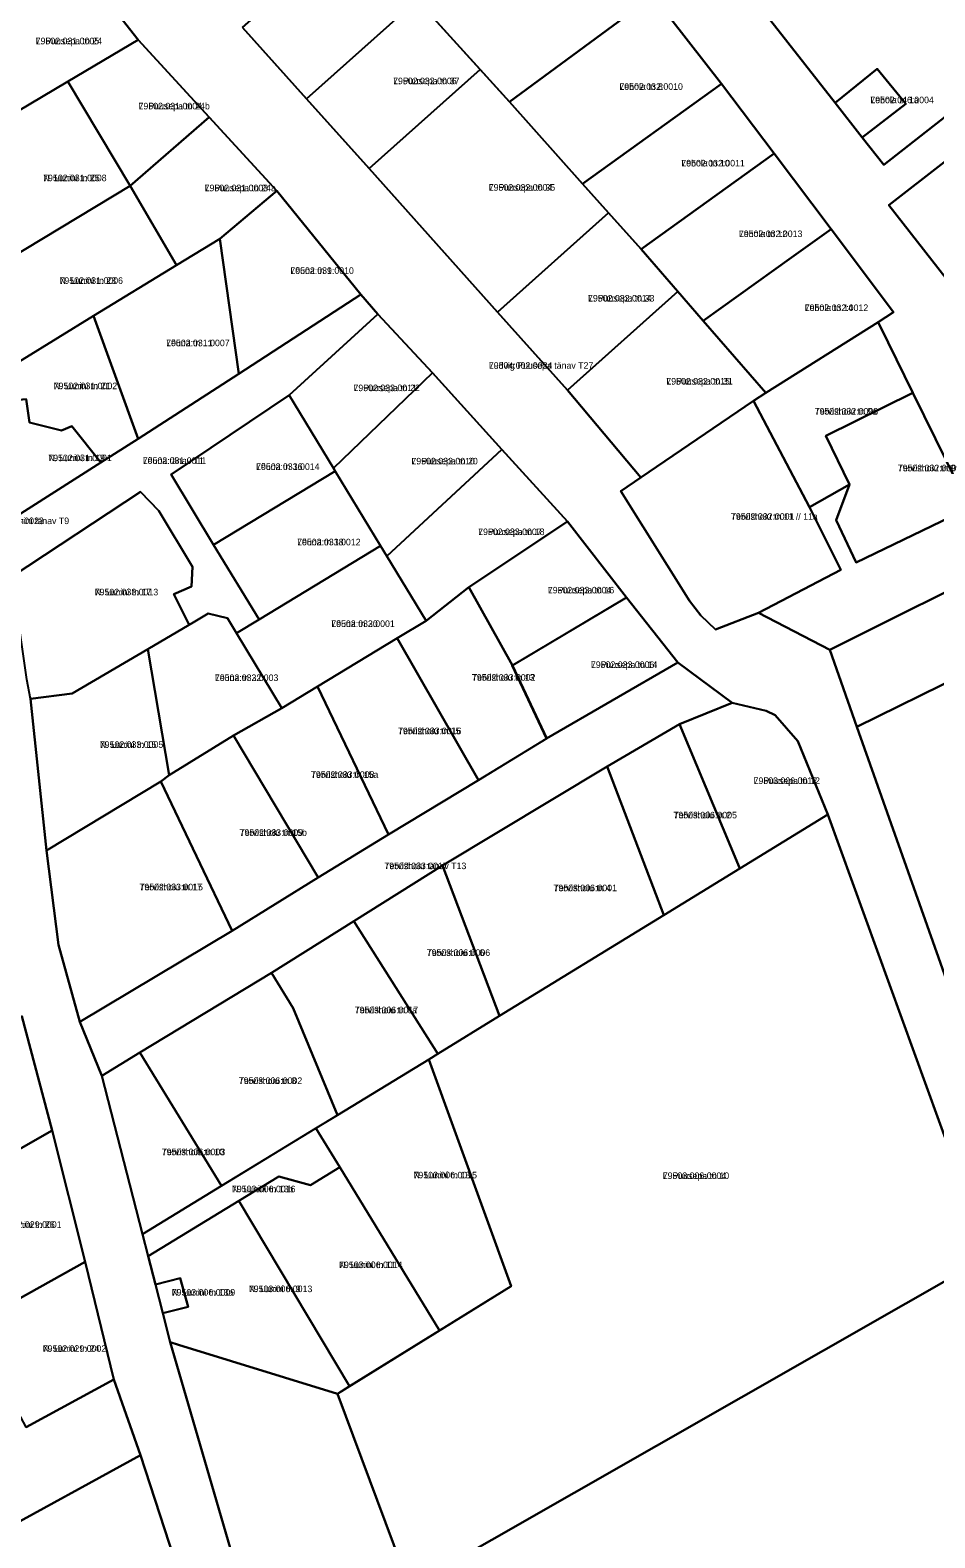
# Model space of a CAD drawing. Extents: x 643847 to 663718, y 6468443 to 6482775.
# Drawn here: x 657734.3 to 657941, y 6473314.7 to 6473659.2 of the extents above; entities that cross this region are included whole.
import ezdxf

# ---------------------------------------------------------------- set-up
doc = ezdxf.new("R2010")
doc.units = 0
for name, color, linetype in [('L_AADRESS', 7, 'Continuous'), ('PIIR', 7, 'Continuous'), ('TUNNUS', 7, 'Continuous')]:
    doc.layers.add(name, color=color, linetype=linetype)

msp = doc.modelspace()

# ---------------------------------------------------------------- linework, layer by layer
at = {"layer": 'PIIR'}
for points in [[(657824.76, 6473761.87), (657833.45, 6473769.94), (657847.48, 6473769.85), (657855.47, 6473777.13), (657850.06, 6473783.02), (657840.63, 6473793.2), (657857.23, 6473808.46), (657986.08, 6473672.98), (657950.76, 6473645.28), (657929.3, 6473628.46), (657924.38, 6473634.72), (657934.31, 6473642.44), (657927.8, 6473650.39), (657918.16, 6473642.66)], [(657943.57, 6473602.53), (657969.74, 6473560.32), (657948.91, 6473550.11), (657935.94, 6473576.4), (657930.29, 6473587.88), (657927.99, 6473592.54), (657931.54, 6473594.78), (657917.25, 6473613.75), (657904.22, 6473631.07), (657892.24, 6473646.98), (657876.6, 6473667.08), (657855.37, 6473694.39), (657834.69, 6473720.97), (657821.19, 6473738.32), (657804.49, 6473759.77), (657816.74, 6473771.25), (657824.76, 6473761.87), (657918.16, 6473642.66), (657924.38, 6473634.72), (657929.3, 6473628.46), (657950.76, 6473645.28), (657955.7, 6473638.93), (657930.45, 6473619.22)], [(657876.6, 6473667.08), (657843.75, 6473642.86), (657822.69, 6473666.18), (657820.25, 6473668.91), (657855.37, 6473694.39)], [(657782.8, 6473659.87), (657808.22, 6473682.34), (657820.25, 6473668.91), (657822.69, 6473666.18), (657797.4, 6473643.56)], [(657758.97, 6473657.03), (657742.88, 6473647.49), (657717.04, 6473632.17), (657712.85, 6473663.28), (657741.05, 6473679.86)], [(657797.4, 6473643.56), (657822.69, 6473666.18), (657837.05, 6473650.28), (657811.69, 6473627.61)], [(657892.24, 6473646.98), (657860.5, 6473624.12), (657843.75, 6473642.86), (657876.6, 6473667.08)], [(657775.2, 6473639.35), (657757.09, 6473623.64), (657742.88, 6473647.49), (657758.97, 6473657.03)], [(657717.04, 6473632.17), (657742.88, 6473647.49), (657757.09, 6473623.64), (657721.13, 6473601.97)], [(657811.69, 6473627.61), (657837.05, 6473650.28), (657843.75, 6473642.86), (657860.5, 6473624.12), (657866.41, 6473617.51), (657841.04, 6473594.83)], [(657918.16, 6473642.66), (657927.8, 6473650.39), (657934.31, 6473642.44), (657924.38, 6473634.72)], [(657904.22, 6473631.07), (657873.84, 6473609.21), (657866.41, 6473617.51), (657860.5, 6473624.12), (657892.24, 6473646.98)], [(657790.61, 6473622.55), (657777.64, 6473611.55), (657767.73, 6473605.52), (657757.09, 6473623.64), (657775.2, 6473639.35)], [(657943.57, 6473602.53), (657930.45, 6473619.22), (657955.7, 6473638.93), (657968.62, 6473622), (657969.38, 6473618.79)], [(657917.25, 6473613.75), (657908.25, 6473607.31), (657888.06, 6473592.84), (657873.84, 6473609.21), (657904.22, 6473631.07)], [(657721.13, 6473601.97), (657757.09, 6473623.64), (657767.73, 6473605.52), (657748.78, 6473594), (657724.25, 6473578.9)], [(657809.82, 6473598.83), (657781.92, 6473580.75), (657777.64, 6473611.55), (657790.61, 6473622.55)], [(657841.04, 6473594.83), (657866.41, 6473617.51), (657873.84, 6473609.21), (657882.27, 6473599.51), (657857.05, 6473576.96)], [(657931.54, 6473594.78), (657927.99, 6473592.54), (657902.38, 6473576.37), (657888.06, 6473592.84), (657908.25, 6473607.31), (657917.25, 6473613.75)], [(657748.78, 6473594), (657767.73, 6473605.52), (657777.64, 6473611.55), (657781.92, 6473580.75), (657758.97, 6473565.83)], [(658049.61, 6473598.71), (658064.3, 6473605.42), (658068.41, 6473595.34), (658060.38, 6473590.18), (658049.35, 6473584.33), (658022.64, 6473571.56), (658007.87, 6473564.39), (657983.27, 6473551.34), (657958.81, 6473538.53), (657916.94, 6473517.63), (657900.65, 6473526.13), (657919.5, 6473535.93), (657912.34, 6473550.27), (657921.44, 6473555.4), (657918.41, 6473547.31), (657923, 6473537.62), (657948.91, 6473550.11), (657969.74, 6473560.32), (658004.42, 6473576.84)], [(657857.05, 6473576.96), (657882.27, 6473599.51), (657888.06, 6473592.84), (657902.38, 6473576.37), (657899.51, 6473574.55), (657873.82, 6473557.03)], [(657781.92, 6473580.75), (657809.82, 6473598.83), (657813.71, 6473594.32), (657793.47, 6473575.85), (657766.46, 6473557.74), (657776.19, 6473541.66), (657786.56, 6473524.56), (657781.42, 6473521.44), (657779.35, 6473524.87), (657774.97, 6473525.94), (657771.52, 6473523.91), (657770.64, 6473523.4), (657767.09, 6473530.39), (657771.16, 6473532.13), (657771.34, 6473536.63), (657763.7, 6473549.4), (657759.49, 6473553.75), (657730.2, 6473534.43), (657728.58, 6473546.55), (657750.45, 6473560.43), (657758.97, 6473565.83)], [(657724.25, 6473578.9), (657748.78, 6473594), (657758.97, 6473565.83), (657750.45, 6473560.43), (657743.83, 6473568.79), (657741.46, 6473567.77), (657734.15, 6473569.61), (657733.4, 6473574.96), (657724.88, 6473574.15)], [(657826.16, 6473580.94), (657803.57, 6473559.19), (657793.47, 6473575.85), (657813.71, 6473594.32)], [(657912.34, 6473550.27), (657902.59, 6473568.72), (657899.51, 6473574.55), (657902.38, 6473576.37), (657927.99, 6473592.54), (657930.29, 6473587.88), (657935.94, 6473576.4), (657916.05, 6473566.57), (657921.44, 6473555.4)], [(657842.02, 6473563.44), (657815.75, 6473539.09), (657814.35, 6473541.4), (657803.99, 6473558.5), (657803.57, 6473559.19), (657826.16, 6473580.94)], [(657724.88, 6473574.15), (657733.4, 6473574.96), (657734.15, 6473569.61), (657741.46, 6473567.77), (657743.83, 6473568.79), (657750.45, 6473560.43), (657728.58, 6473546.55)], [(657793.47, 6473575.85), (657803.57, 6473559.19), (657803.99, 6473558.5), (657776.19, 6473541.66), (657766.46, 6473557.74)], [(657923, 6473537.62), (657918.41, 6473547.31), (657921.44, 6473555.4), (657916.05, 6473566.57), (657935.94, 6473576.4), (657948.91, 6473550.11)], [(657900.65, 6473526.13), (657890.88, 6473522.33), (657887.52, 6473525.53), (657884.91, 6473528.84), (657869.25, 6473553.91), (657873.82, 6473557.03), (657899.51, 6473574.55), (657902.59, 6473568.72), (657912.34, 6473550.27), (657919.5, 6473535.93)], [(657857.07, 6473547.01), (657834.52, 6473531.96), (657824.72, 6473524.29), (657815.75, 6473539.09), (657842.02, 6473563.44)], [(657776.19, 6473541.66), (657803.99, 6473558.5), (657814.35, 6473541.4), (657786.56, 6473524.56)], [(657734.37, 6473506.45), (657733.54, 6473510.87), (657730.2, 6473534.43), (657759.49, 6473553.75), (657763.7, 6473549.4), (657771.34, 6473536.63), (657771.16, 6473532.13), (657767.09, 6473530.39), (657770.64, 6473523.4), (657761.18, 6473517.83), (657743.89, 6473507.66)], [(657870.5, 6473529.63), (657844.44, 6473514.08), (657834.52, 6473531.96), (657857.07, 6473547.01)], [(657786.56, 6473524.56), (657814.35, 6473541.4), (657815.75, 6473539.09), (657824.72, 6473524.29), (657818.13, 6473520.3), (657799.91, 6473509.26), (657791.79, 6473504.34), (657781.42, 6473521.44)], [(657916.94, 6473517.63), (657958.81, 6473538.53), (657969.49, 6473522.91), (657947.29, 6473511.95), (657923.15, 6473500.04)], [(657836.71, 6473487.84), (657818.13, 6473520.3), (657824.72, 6473524.29), (657834.52, 6473531.96), (657844.44, 6473514.08), (657852.28, 6473497.42)], [(657870.5, 6473529.63), (657882.24, 6473514.76), (657852.27, 6473497.4), (657844.43, 6473514.06)], [(657774.97, 6473525.94), (657779.35, 6473524.87), (657781.42, 6473521.44), (657791.79, 6473504.34), (657780.76, 6473498.11), (657766.01, 6473488.98), (657761.18, 6473517.83), (657771.52, 6473523.91)], [(657836.71, 6473487.84), (657816.11, 6473475.46), (657799.91, 6473509.26), (657818.13, 6473520.3)], [(657734.37, 6473506.45), (657743.89, 6473507.66), (657761.18, 6473517.83), (657766.01, 6473488.98), (657764.15, 6473487.59), (657738.05, 6473471.78)], [(657852.27, 6473497.4), (657882.24, 6473514.76), (657894.69, 6473505.54), (657882.6, 6473500.67), (657866.08, 6473491.01), (657828.5, 6473468.39), (657808.26, 6473455.69), (657789.44, 6473443.87), (657759.37, 6473425.62), (657750.65, 6473420.33), (657745.63, 6473432.62), (657780.46, 6473453.45), (657800.1, 6473465.63), (657816.11, 6473475.46), (657836.71, 6473487.84)], [(657946.56, 6473433.82), (657923.15, 6473500.04), (657947.29, 6473511.95), (657970.37, 6473473.83), (657968.23, 6473472.79), (657965.58, 6473471.49), (657963.19, 6473470.33), (657960.78, 6473469.16), (657958.91, 6473468.25), (657956.66, 6473467.16), (657960.45, 6473460.19), (657968.65, 6473445.15)], [(657800.1, 6473465.63), (657780.76, 6473498.11), (657791.79, 6473504.34), (657799.91, 6473509.26), (657816.11, 6473475.46)], [(657894.69, 6473505.54), (657902.4, 6473503.7), (657904.48, 6473502.73), (657909.66, 6473496.81), (657916.49, 6473480.03), (657896.42, 6473467.71), (657882.6, 6473500.67)], [(657882.6, 6473500.67), (657896.42, 6473467.71), (657879.03, 6473457.04), (657866.08, 6473491.01)], [(657780.46, 6473453.45), (657764.15, 6473487.59), (657766.01, 6473488.98), (657780.76, 6473498.11), (657800.1, 6473465.63)], [(657879.03, 6473457.04), (657841.48, 6473433.99), (657828.5, 6473468.39), (657866.08, 6473491.01)], [(657780.46, 6473453.45), (657745.63, 6473432.62), (657740.72, 6473450.21), (657738.05, 6473471.78), (657764.15, 6473487.59)], [(657953.14, 6473379.03), (657820.92, 6473303.52), (657804.46, 6473347.68), (657844.14, 6473372.26), (657825.34, 6473424.08), (657827.38, 6473425.33), (657841.48, 6473433.99), (657879.03, 6473457.04), (657896.42, 6473467.71), (657916.49, 6473480.03)], [(657828.5, 6473468.39), (657841.48, 6473433.99), (657827.38, 6473425.33), (657808.26, 6473455.69)], [(657789.44, 6473443.87), (657808.26, 6473455.69), (657827.38, 6473425.33), (657825.34, 6473424.08), (657804.49, 6473411.35), (657794.37, 6473435.75)], [(657789.44, 6473443.87), (657794.37, 6473435.75), (657804.49, 6473411.35), (657778.02, 6473395.2), (657759.37, 6473425.62)], [(657739.34, 6473407.79), (657706.96, 6473389.4), (657696.97, 6473408.09), (657694.18, 6473413.29), (657732.39, 6473433.94)], [(657759.37, 6473425.62), (657778.02, 6473395.2), (657759.93, 6473384.16), (657750.65, 6473420.33)], [(657799.57, 6473408.35), (657804.49, 6473411.35), (657825.34, 6473424.08), (657844.14, 6473372.26), (657827.76, 6473362.12), (657805, 6473399.43)], [(657746.85, 6473377.82), (657720.89, 6473363.35), (657708.76, 6473386.05), (657706.96, 6473389.4), (657739.34, 6473407.79)], [(657759.93, 6473384.16), (657778.02, 6473395.2), (657799.57, 6473408.35), (657805, 6473399.43), (657798.31, 6473395.34), (657791.1, 6473397.32), (657781.94, 6473391.72), (657761.23, 6473379.08)], [(657781.94, 6473391.72), (657791.1, 6473397.32), (657798.31, 6473395.34), (657805, 6473399.43), (657827.76, 6473362.12), (657807.26, 6473349.4)], [(657761.23, 6473379.08), (657781.94, 6473391.72), (657807.26, 6473349.4), (657804.46, 6473347.68), (657768.2, 6473358.87), (657766.25, 6473359.47), (657764.57, 6473366.06), (657770.37, 6473367.55), (657768.53, 6473374.09), (657762.88, 6473372.64)], [(657766.25, 6473359.47), (657768.2, 6473358.87), (657804.46, 6473347.68), (657820.92, 6473303.52), (657953.14, 6473379.03), (657997.99, 6473254.03), (657918.5, 6473209.29), (657902.36, 6473194.46), (657829.27, 6473158.28), (657789, 6473281.37)], [(657753.42, 6473350.92), (657733.39, 6473340.05), (657720.89, 6473363.35), (657746.85, 6473377.82)], [(657762.88, 6473372.64), (657768.53, 6473374.09), (657770.37, 6473367.55), (657764.57, 6473366.06)], [(657721.68, 6473312.46), (657725.51, 6473315.07), (657759.5, 6473333.66), (657779.3, 6473272.84), (657755.18, 6473265.46), (657739.94, 6473258.82), (657727.72, 6473279.56), (657713.01, 6473304.77), (657711.96, 6473306.57)]]:
    msp.add_lwpolyline(points, close=True, dxfattribs=at)
for points in [[(657953.14, 6473379.03), (657916.49, 6473480.03), (657909.66, 6473496.81), (657904.48, 6473502.73), (657902.4, 6473503.7), (657894.69, 6473505.54), (657882.24, 6473514.76), (657870.5, 6473529.63), (657857.07, 6473547.01), (657842.02, 6473563.44), (657826.16, 6473580.94), (657813.71, 6473594.32), (657809.82, 6473598.83), (657790.61, 6473622.55), (657775.2, 6473639.35), (657758.97, 6473657.03), (657741.05, 6473679.86)], [(657782.8, 6473659.87), (657797.4, 6473643.56), (657811.69, 6473627.61), (657841.04, 6473594.83), (657857.05, 6473576.96), (657873.82, 6473557.03), (657869.25, 6473553.91), (657884.91, 6473528.84), (657887.52, 6473525.53), (657890.88, 6473522.33), (657900.65, 6473526.13), (657916.94, 6473517.63), (657923.15, 6473500.04), (657946.56, 6473433.82)], [(657734.18, 6473506.92), (657734.37, 6473506.45), (657738.05, 6473471.78), (657740.72, 6473450.21), (657745.63, 6473432.62), (657750.65, 6473420.33), (657759.93, 6473384.16), (657761.23, 6473379.08), (657762.88, 6473372.64), (657764.57, 6473366.06), (657766.25, 6473359.47), (657789, 6473281.37), (657779.3, 6473272.84), (657759.5, 6473333.66), (657753.42, 6473350.92), (657746.85, 6473377.82), (657739.34, 6473407.79), (657732.39, 6473433.94)], [(657733.39, 6473340.05), (657753.42, 6473350.92), (657759.5, 6473333.66), (657725.51, 6473315.07)]]:
    msp.add_lwpolyline(points, dxfattribs=at)

# ---------------------------------------------------------------- texts
at = {"layer": 'L_AADRESS'}
for s, p in [('L. Puusepa tn 24', (657735.54, 6473656.02)), ('L. Puusepa tn 37', (657817.2, 6473646.9)), ('Lehola tn 8', (657868.9, 6473645.6)), ('Lehola tn 1a', (657926.23, 6473642.55)), ('L. Puusepa tn 24b', (657759.04, 6473641.14)), ('Lehola tn 10', (657883.05, 6473628.1)), ('N. Lunini tn 25', (657737.24, 6473624.73)), ('L. Puusepa tn 24a', (657774.14, 6473622.44)), ('L. Puusepa tn 35', (657839.05, 6473622.56)), ('Lehola tn 12', (657896.2, 6473611.96)), ('N. Lunini tn 23', (657740.98, 6473601.27)), ('Lõuna tn 9', (657793.73, 6473603.55)), ('L. Puusepa tn 33', (657861.73, 6473597.24)), ('Lehola tn 14', (657911.24, 6473595.06)), ('Lõuna tn 11', (657765.35, 6473587.03)), ('Ludvig Puusepa tänav T27', (657839.07, 6473581.87)), ('N. Lunini tn 21', (657739.66, 6473577.21)), ('L. Puusepa tn 31', (657879.62, 6473578.27)), ('L. Puusepa tn 22', (657808.14, 6473576.76)), ('Tervishoiu tn 9a', (657913.5, 6473571.4)), ('N. Lunini tn 19', (657738.43, 6473560.76)), ('Lõuna tänav T1', (657760.01, 6473560.13)), ('L. Puusepa tn 20', (657821.38, 6473560.02)), ('Lõuna tn 16', (657785.9, 6473558.76)), ('Tervishoiu tn 9', (657932.48, 6473558.44)), ('Nikolai Lunini tänav T9', (657722.89, 6473546.38)), ('Tervishoiu tn 11 // 11a', (657894.38, 6473547.37)), ('L. Puusepa tn 18', (657836.63, 6473543.87)), ('Lõuna tn 18', (657795.27, 6473541.53)), ('N. Lunini tn 17', (657749.03, 6473530.1)), ('L. Puusepa tn 16', (657852.55, 6473530.54)), ('Lõuna tn 20', (657803.08, 6473522.87)), ('L. Puusepa tn 14', (657862.39, 6473513.51)), ('Lõuna tn 22', (657776.48, 6473510.52)), ('Tervishoiu tn 13', (657835.21, 6473510.6)), ('Tervishoiu tn 15', (657818.31, 6473498.38)), ('N. Lunini tn 15', (657750.19, 6473495.25)), ('Tervishoiu tn 15a', (657798.43, 6473488.4)), ('L. Puusepa tn 12', (657899.55, 6473487)), ('Tervishoiu tn 2', (657881.25, 6473479.14)), ('Tervishoiu tn 15b', (657782.12, 6473475.15)), ('Tervishoiu tänav T13', (657815.19, 6473467.54)), ('Tervishoiu tn 17', (657759.25, 6473462.7)), ('Tervishoiu tn 4', (657853.84, 6473462.5)), ('Tervishoiu tn 6', (657824.87, 6473447.71)), ('Tervishoiu tn 6a', (657808.41, 6473434.6)), ('Tervishoiu tn 8', (657781.93, 6473418.45)), ('Tervishoiu tn 10', (657764.34, 6473402.18)), ('N. Lunini tn 13', (657821.86, 6473396.88)), ('L. Puusepa tn 10', (657878.8, 6473396.74)), ('N. Lunini tn 13b', (657780.39, 6473393.71)), ('N. Lunini tn 26', (657726.96, 6473385.57)), ('N. Lunini tn 11', (657804.85, 6473376.38)), ('N. Lunini tn 13a', (657766.62, 6473370.09)), ('N. Lunini tn 9', (657784.24, 6473370.89)), ('N. Lunini tn 24', (657737.16, 6473357.25))]:
    msp.add_text(s, height=1.5, dxfattribs=at).set_placement(p)
at = {"layer": 'TUNNUS'}
for s, p in [('79502:031:0005', (657735.54, 6473656.02)), ('79502:032:0006', (657817.2, 6473646.9)), ('79502:032:0010', (657868.9, 6473645.6)), ('79502:046:0004', (657926.23, 6473642.55)), ('79502:031:0004', (657759.04, 6473641.14)), ('79502:032:0011', (657883.05, 6473628.1)), ('79502:031:0008', (657737.24, 6473624.73)), ('79502:031:0003', (657774.14, 6473622.44)), ('79502:032:0004', (657839.05, 6473622.56)), ('79502:032:0013', (657896.2, 6473611.96)), ('79502:031:0006', (657740.98, 6473601.27)), ('79502:031:0010', (657793.73, 6473603.55)), ('79502:032:0014', (657861.73, 6473597.24)), ('79502:032:0012', (657911.24, 6473595.06)), ('79502:031:0007', (657765.35, 6473587.03)), ('79504:002:0024', (657839.07, 6473581.87)), ('79502:031:0002', (657739.66, 6473577.21)), ('79502:032:0015', (657879.62, 6473578.27)), ('79502:033:0011', (657808.14, 6473576.76)), ('79502:032:0008', (657913.5, 6473571.4)), ('79502:031:0001', (657738.43, 6473560.76)), ('79502:031:0011', (657760.01, 6473560.13)), ('79502:033:0010', (657821.38, 6473560.02)), ('79502:033:0014', (657785.9, 6473558.76)), ('79502:032:0009', (657932.48, 6473558.44)), ('79503:006:0023', (657722.89, 6473546.38)), ('79502:032:0001', (657894.38, 6473547.37)), ('79502:033:0007', (657836.63, 6473543.87)), ('79502:033:0012', (657795.27, 6473541.53)), ('79502:033:0013', (657749.03, 6473530.1)), ('79502:033:0004', (657852.55, 6473530.54)), ('79502:033:0001', (657803.08, 6473522.87)), ('79502:033:0006', (657862.39, 6473513.51)), ('79502:033:0003', (657776.48, 6473510.52)), ('79502:033:0002', (657835.21, 6473510.6)), ('79502:033:0016', (657818.31, 6473498.38)), ('79502:033:0005', (657750.19, 6473495.25)), ('79502:033:0008', (657798.43, 6473488.4)), ('79503:006:0012', (657899.55, 6473487)), ('79503:006:0005', (657881.25, 6473479.14)), ('79502:033:0009', (657782.12, 6473475.15)), ('79502:033:0017', (657815.19, 6473467.54)), ('79502:033:0015', (657759.25, 6473462.7)), ('79503:006:0001', (657853.84, 6473462.5)), ('79503:006:0006', (657824.87, 6473447.71)), ('79503:006:0017', (657808.41, 6473434.6)), ('79503:006:0002', (657781.93, 6473418.45)), ('79503:006:0003', (657764.34, 6473402.18)), ('79503:006:0015', (657821.86, 6473396.88)), ('79503:006:0004', (657878.8, 6473396.74)), ('79503:006:0016', (657780.39, 6473393.71)), ('79502:029:0001', (657726.96, 6473385.57)), ('79503:006:0014', (657804.85, 6473376.38)), ('79503:006:0009', (657766.62, 6473370.09)), ('79503:006:0013', (657784.24, 6473370.89)), ('79502:029:0002', (657737.16, 6473357.25))]:
    msp.add_text(s, height=1.5, dxfattribs=at).set_placement(p)

doc.saveas('drawing.dxf')
